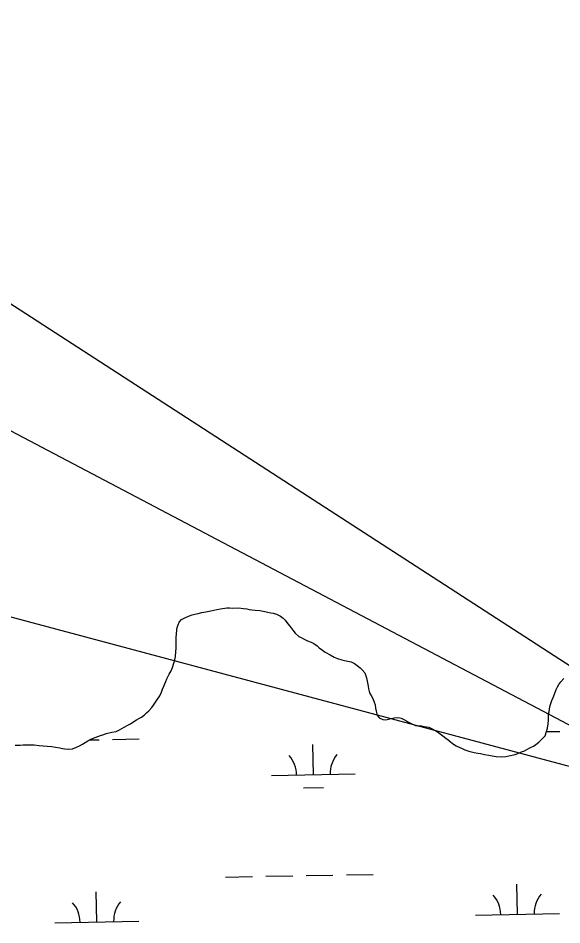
# Model space of a CAD drawing. Extents: x 3925854 to 3964121, y 224593 to 250589.
# Drawn here: x 3952236 to 3952884, y 242769 to 243851 of the extents above; entities that cross this region are included whole.
import ezdxf

# ---------------------------------------------------------------- set-up
doc = ezdxf.new("R2010")
doc.units = 0
for name, color, linetype in [('V-TOPO-SHOR', 7, 'Continuous'), ('V-UTIL-LINE', 7, 'Continuous'), ('V-WETL-SWMP', 7, 'Continuous')]:
    doc.layers.add(name, color=color, linetype=linetype)

msp = doc.modelspace()

# ---------------------------------------------------------------- linework, layer by layer
at = {"layer": 'V-TOPO-SHOR'}
for points in [[(3952231.866, 242983.783), (3952237.856, 242983.781), (3952241.451, 242984.178), (3952247.238, 242984.176), (3952254.824, 242983.974), (3952260.814, 242983.173), (3952269.998, 242982.37), (3952275.587, 242981.969), (3952279.98, 242981.369), (3952285.169, 242980.367), (3952288.362, 242979.767), (3952291.356, 242979.167), (3952295.149, 242978.766), (3952300.341, 242979.364), (3952305.133, 242981.158), (3952308.727, 242982.753), (3952312.52, 242984.748), (3952318.711, 242988.739), (3952322.306, 242990.732), (3952327.497, 242992.927), (3952330.692, 242994.123), (3952333.885, 242995.32), (3952337.881, 242996.518), (3952340.674, 242997.714), (3952347.265, 242999.108), (3952352.454, 243000.104), (3952356.448, 243002.098), (3952359.442, 243003.495), (3952362.24, 243005.291), (3952366.432, 243007.485), (3952369.627, 243009.281), (3952372.224, 243011.077), (3952376.815, 243013.67), (3952379.613, 243015.265), (3952382.607, 243016.86), (3952386.402, 243019.855), (3952388.798, 243022.249), (3952391.594, 243024.643), (3952394.989, 243028.436), (3952396.986, 243031.229), (3952401.18, 243037.416), (3952404.578, 243042.606), (3952406.775, 243046.796), (3952407.974, 243050.39), (3952409.372, 243053.982), (3952411.572, 243059.571), (3952412.772, 243062.766), (3952415.768, 243068.353), (3952417.966, 243072.146), (3952419.764, 243076.338), (3952421.363, 243081.528), (3952422.363, 243085.52), (3952423.362, 243089.513), (3952423.764, 243095.502), (3952424.165, 243099.096), (3952424.167, 243102.889), (3952424.169, 243108.478), (3952424.169, 243112.271), (3952424.372, 243115.865), (3952424.773, 243121.054), (3952425.173, 243124.049), (3952427.772, 243130.238), (3952430.368, 243133.43), (3952433.563, 243135.026), (3952438.954, 243137.42), (3952443.347, 243139.015), (3952446.541, 243140.011), (3952450.136, 243140.609), (3952454.727, 243141.805), (3952459.319, 243142.601), (3952465.508, 243143.996), (3952469.102, 243144.793), (3952472.496, 243145.391), (3952477.087, 243146.187), (3952484.675, 243147.582), (3952487.868, 243147.58), (3952491.063, 243147.181), (3952498.45, 243147.377), (3952504.24, 243146.775), (3952508.231, 243146.175), (3952511.225, 243145.575), (3952514.22, 243145.174), (3952518.414, 243144.772), (3952523.802, 243144.373), (3952527.995, 243143.572), (3952533.385, 243142.372), (3952536.977, 243141.571), (3952539.971, 243141.172), (3952543.965, 243139.972), (3952548.554, 243137.574), (3952551.549, 243135.177), (3952553.943, 243132.781), (3952557.334, 243128.386), (3952559.73, 243125.392), (3952563.32, 243120.997), (3952566.116, 243117.204)], [(3952566.116, 243117.204), (3952570.304, 243113.409), (3952573.1, 243112.01), (3952576.094, 243110.413), (3952580.884, 243108.213), (3952585.275, 243106.415), (3952588.47, 243104.818), (3952592.261, 243102.02), (3952594.856, 243099.825), (3952598.646, 243096.827), (3952601.841, 243094.629), (3952607.629, 243091.234), (3952612.618, 243088.637), (3952616.611, 243086.838), (3952621.6, 243085.239), (3952624.795, 243084.639), (3952628.988, 243083.838), (3952632.979, 243083.037), (3952636.971, 243081.239), (3952639.965, 243078.644), (3952643.758, 243075.847), (3952646.152, 243073.451), (3952649.144, 243069.856), (3952651.337, 243064.065), (3952652.335, 243058.076), (3952653.131, 243054.083), (3952653.727, 243050.888), (3952654.725, 243046.098), (3952656.521, 243042.903), (3952658.516, 243039.108), (3952660.31, 243034.916), (3952661.307, 243031.721), (3952661.903, 243027.928), (3952662.702, 243024.334), (3952663.898, 243019.541), (3952666.091, 243016.346), (3952670.683, 243014.347), (3952674.277, 243013.946), (3952678.869, 243014.943), (3952684.259, 243016.338), (3952688.851, 243016.537), (3952692.643, 243015.736), (3952698.032, 243013.139), (3952700.627, 243011.542), (3952706.216, 243008.543), (3952709.408, 243006.946), (3952712.405, 243006.743), (3952716.597, 243006.543), (3952719.79, 243005.942), (3952725.579, 243004.941), (3952729.571, 243003.145), (3952733.962, 243000.546), (3952737.554, 242998.349), (3952742.146, 242994.955), (3952745.937, 242991.957), (3952748.531, 242990.161), (3952750.925, 242988.162), (3952753.92, 242985.766), (3952758.311, 242982.968), (3952762.302, 242980.971), (3952765.098, 242979.572), (3952768.29, 242978.174), (3952773.281, 242976.376), (3952776.474, 242975.773), (3952779.669, 242974.975), (3952784.06, 242974.174), (3952787.255, 242973.574), (3952791.845, 242972.574), (3952797.235, 242971.774), (3952801.028, 242970.973), (3952806.019, 242969.973), (3952811.608, 242969.771), (3952817.397, 242970.168), (3952820.793, 242970.764), (3952828.379, 242972.359), (3952831.574, 242973.754), (3952836.165, 242975.55), (3952839.561, 242976.746), (3952842.555, 242978.344), (3952846.948, 242980.736), (3952850.344, 242982.532), (3952853.34, 242984.527), (3952856.932, 242987.32), (3952861.126, 242991.51), (3952864.123, 242994.904), (3952865.923, 242999.895), (3952866.922, 243003.886), (3952867.922, 243009.076), (3952868.323, 243013.268), (3952868.325, 243020.457), (3952868.925, 243023.451), (3952869.527, 243027.043), (3952870.328, 243030.836), (3952872.327, 243036.824), (3952873.726, 243040.617), (3952875.524, 243044.609), (3952877.523, 243049.997), (3952878.919, 243053.192), (3952880.519, 243055.985), (3952883.116, 243059.178), (3952886.511, 243063.17)]]:
    msp.add_lwpolyline(points, dxfattribs=at)
at = {"layer": 'V-UTIL-LINE'}
for points in [[(3947659.847, 248532.496), (3950829.703, 244264.252), (3951084.365, 243921.222), (3951178.827, 243906.555), (3951845.15, 243559.451), (3953160.259, 242867.131), (3955606.335, 242988.526), (3956603.283, 243068.394), (3958314.557, 243143.679), (3960860.872, 244810.142), (3961767.682, 245361.867)], [(3957974.115, 230534.291), (3955504.908, 237909.423), (3955545.434, 239147.844), (3955545.409, 239149.229), (3955617.45, 241317.764), (3951638.507, 243889.773), (3950262.651, 245733.512), (3950260.125, 245737.596), (3948167.454, 248541.726)], [(3961768.13, 245337.826), (3958452.623, 243703.895), (3958445.336, 243702.4), (3956064.086, 243251.836), (3953495.261, 242797.264), (3951301.912, 243383.403), (3951151.061, 243242.597), (3951106.541, 243278.566), (3951104.041, 243281.265)]]:
    msp.add_lwpolyline(points, dxfattribs=at)
at = {"layer": 'V-WETL-SWMP'}
for p, q in [((3952865.903, 242999.841), (3952881.94, 243000.132)), ((3952320.858, 242989.93), (3952332.123, 242990.135)), ((3952348.12, 242990.426), (3952380.115, 242991.007)), ((3952587.769, 242948.346), (3952587.114, 242984.34)), ((3952537.777, 242947.437), (3952637.761, 242949.255)), ((3952576.051, 242932.699), (3952600.047, 242933.135)), ((3952483.125, 242826.352), (3952515.12, 242826.934)), ((3952531.117, 242827.225), (3952563.112, 242827.806)), ((3952579.109, 242828.097), (3952611.104, 242828.679)), ((3952627.102, 242828.97), (3952659.096, 242829.552)), ((3952831.306, 242781.933), (3952830.652, 242817.927)), ((3952329.481, 242772.808), (3952328.827, 242808.802)), ((3952781.315, 242781.024), (3952881.298, 242782.842)), ((3952279.49, 242771.899), (3952379.473, 242773.717))]:
    msp.add_line(p, q, dxfattribs=at)
for points in [[(3952415.768, 243068.354), (3952417.965, 243072.146), (3952419.764, 243076.338), (3952421.363, 243081.528), (3952422.363, 243085.52), (3952423.363, 243089.513), (3952423.764, 243095.502), (3952424.165, 243099.095), (3952424.167, 243102.888), (3952424.169, 243108.478), (3952424.17, 243112.271), (3952424.372, 243115.864), (3952424.773, 243121.055), (3952425.173, 243124.049), (3952427.771, 243130.237), (3952430.368, 243133.43), (3952433.563, 243135.026), (3952438.954, 243137.419), (3952443.347, 243139.015), (3952446.541, 243140.011), (3952450.135, 243140.609), (3952454.727, 243141.805), (3952459.319, 243142.601), (3952465.508, 243143.996), (3952469.102, 243144.793), (3952472.496, 243145.391), (3952477.088, 243146.188), (3952484.675, 243147.582), (3952487.869, 243147.581), (3952491.063, 243147.18), (3952498.45, 243147.377), (3952504.239, 243146.775), (3952508.232, 243146.175), (3952511.226, 243145.575), (3952514.22, 243145.174), (3952518.413, 243144.773), (3952523.803, 243144.372), (3952527.995, 243143.572), (3952533.384, 243142.372), (3952536.978, 243141.572), (3952539.972, 243141.171), (3952543.964, 243139.972), (3952548.555, 243137.574), (3952551.548, 243135.177), (3952553.943, 243132.781), (3952557.335, 243128.387), (3952559.73, 243125.392), (3952563.321, 243120.998), (3952566.115, 243117.204), (3952570.305, 243113.409), (3952573.1, 243112.01), (3952576.094, 243110.412), (3952580.884, 243108.214), (3952585.275, 243106.416), (3952588.469, 243104.817), (3952592.261, 243102.021), (3952594.855, 243099.824), (3952598.647, 243096.827), (3952601.841, 243094.63), (3952607.629, 243091.234), (3952612.618, 243088.637), (3952616.611, 243086.838), (3952621.601, 243085.239), (3952624.795, 243084.639), (3952628.987, 243083.839), (3952632.979, 243083.038), (3952636.971, 243081.24), (3952639.965, 243078.644), (3952643.757, 243075.847), (3952646.151, 243073.45), (3952649.144, 243069.856), (3952651.338, 243064.065), (3952652.334, 243058.076), (3952653.131, 243054.083), (3952653.728, 243050.888), (3952654.725, 243046.097), (3952656.52, 243042.902), (3952658.515, 243039.108), (3952660.31, 243034.915), (3952661.307, 243031.72), (3952661.904, 243027.927), (3952662.701, 243024.333), (3952663.897, 243019.541), (3952666.092, 243016.346), (3952670.683, 243014.348), (3952674.276, 243013.947), (3952678.868, 243014.943), (3952684.259, 243016.339), (3952688.85, 243016.536), (3952692.643, 243015.736), (3952698.032, 243013.139), (3952700.627, 243011.541), (3952706.216, 243008.544), (3952709.409, 243006.945), (3952712.404, 243006.744), (3952716.596, 243006.543), (3952719.79, 243005.943), (3952725.579, 243004.942), (3952729.571, 243003.144), (3952733.962, 243000.547), (3952737.555, 242998.349)], [(3952231.867, 242983.783), (3952237.856, 242983.781), (3952241.45, 242984.179), (3952247.239, 242984.176), (3952254.825, 242983.973), (3952260.814, 242983.172), (3952269.997, 242982.37), (3952275.587, 242981.969), (3952279.979, 242981.368), (3952285.169, 242980.368), (3952288.363, 242979.767), (3952291.357, 242979.167), (3952295.15, 242978.766), (3952300.341, 242979.363), (3952305.133, 242981.158), (3952308.727, 242982.754), (3952312.521, 242984.748), (3952318.711, 242988.739), (3952322.306, 242990.733), (3952327.497, 242992.927), (3952330.692, 242994.124), (3952333.886, 242995.32), (3952337.88, 242996.517), (3952340.675, 242997.713), (3952347.264, 242999.108), (3952352.455, 243000.104), (3952356.448, 243002.099), (3952359.443, 243003.495), (3952362.239, 243005.291), (3952366.432, 243007.485), (3952369.627, 243009.28), (3952372.223, 243011.076), (3952376.816, 243013.669), (3952379.612, 243015.265), (3952382.607, 243016.861), (3952386.401, 243019.854), (3952388.798, 243022.249), (3952391.594, 243024.643), (3952394.989, 243028.435), (3952396.987, 243031.229), (3952401.181, 243037.416), (3952404.577, 243042.606), (3952406.775, 243046.797), (3952407.974, 243050.39), (3952409.373, 243053.983), (3952411.572, 243059.572), (3952412.771, 243062.766), (3952415.768, 243068.354)], [(3952737.555, 242998.349), (3952742.145, 242994.954), (3952745.937, 242991.957), (3952748.531, 242990.16), (3952750.926, 242988.162), (3952753.92, 242985.765), (3952758.311, 242982.969), (3952762.302, 242980.971), (3952765.097, 242979.572), (3952768.29, 242978.173), (3952773.281, 242976.375), (3952776.475, 242975.774), (3952779.669, 242974.974), (3952784.06, 242974.174), (3952787.254, 242973.574), (3952791.845, 242972.574), (3952797.235, 242971.773), (3952801.028, 242970.973), (3952806.019, 242969.973), (3952811.608, 242969.771), (3952817.398, 242970.168), (3952820.792, 242970.765), (3952828.379, 242972.359), (3952831.574, 242973.755), (3952836.166, 242975.55), (3952839.56, 242976.747), (3952842.556, 242978.343), (3952846.949, 242980.736), (3952850.343, 242982.532), (3952853.339, 242984.527), (3952856.933, 242987.32), (3952861.127, 242991.511), (3952864.123, 242994.904), (3952865.922, 242999.894), (3952866.922, 243003.886), (3952867.922, 243009.076), (3952868.323, 243013.269), (3952868.326, 243020.456), (3952868.926, 243023.45), (3952869.527, 243027.043), (3952870.327, 243030.836), (3952872.326, 243036.824), (3952873.725, 243040.617), (3952875.523, 243044.609), (3952877.522, 243049.998), (3952878.92, 243053.192), (3952880.519, 243055.986), (3952883.115, 243059.179), (3952886.511, 243063.17)]]:
    msp.add_lwpolyline(points, dxfattribs=at)
for centre, start, end in [((3952642.994, 242949.825), 140.269876, 181.813534), ((3952532.526, 242947.816), 0.269879, 41.813537), ((3952776.064, 242781.403), 0.269879, 41.813537), ((3952886.532, 242783.412), 140.269876, 181.813534), ((3952274.239, 242772.278), 0.269879, 41.813537), ((3952384.707, 242774.287), 140.269876, 181.813534)]:
    msp.add_arc(centre, 35.246, start, end, dxfattribs=at)

doc.saveas('drawing.dxf')
